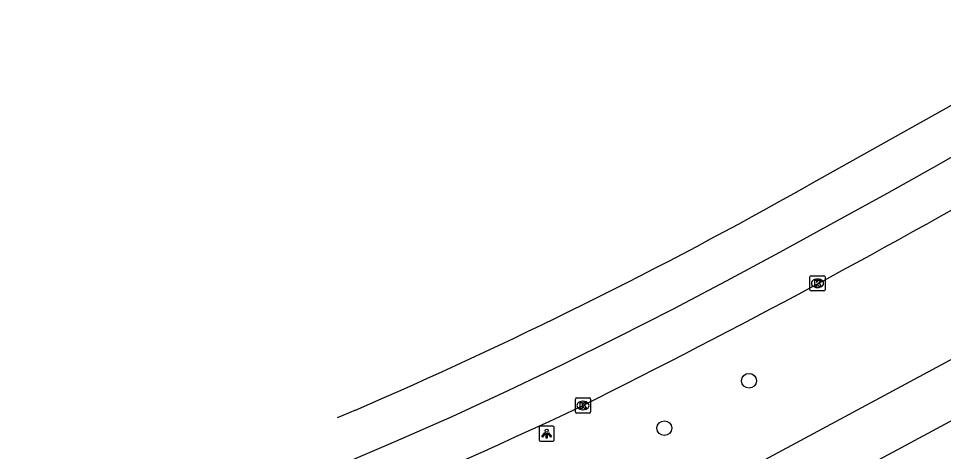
# Model space of a CAD drawing. Extents: x 157793 to 159380, y 380882 to 382313.
# Drawn here: x 158985.3 to 159046.5, y 382078.6 to 382107.2 of the extents above; entities that cross this region are included whole.
import ezdxf

# ---------------------------------------------------------------- set-up
doc = ezdxf.new("R2010")
doc.units = 0
for name, color, linetype in [('IMGEO_Boom', 7, 'Continuous'), ('IMGEO_Fietspad_gesloten', 7, 'Continuous'), ('IMGEO_Kolk', 7, 'Continuous'), ('IMGEO_Lichtpunt', 7, 'Continuous'), ('IMGEO_Rijbaan_regionaal_gesloten', 7, 'Continuous')]:
    doc.layers.add(name, color=color, linetype=linetype)

msp = doc.modelspace()

# ---------------------------------------------------------------- linework, layer by layer
at = {"layer": 'IMGEO_Boom'}
for centre in [(159033.614, 382083.229), (159028.02, 382080.101)]:
    msp.add_circle(centre, 0.489, dxfattribs=at)
at = {"layer": 'IMGEO_Fietspad_gesloten'}
for points in [[(159057.93, 382090.506), (158897.957, 382004.553), (158888.972, 381999.625), (158881.481, 381995.291)], [(159055.975, 382085.414), (158946.08, 382026.373), (158946.762, 382025.103)]]:
    msp.add_lwpolyline(points, dxfattribs=at)
at = {"layer": 'IMGEO_Kolk'}
for p, q in [((159037.641, 382089.242), (159037.641, 382090.094)), ((159037.716, 382090.168), (159038.568, 382090.168)), ((159038.642, 382090.094), (159038.642, 382089.242)), ((159038.152, 382089.388), (159038.127, 382089.388)), ((159038.129, 382089.948), (159038.154, 382089.948)), ((159038.568, 382089.168), (159037.716, 382089.168)), ((159022.212, 382082.096), (159023.064, 382082.096)), ((159022.137, 382081.17), (159022.137, 382082.022)), ((159022.625, 382081.876), (159022.65, 382081.876)), ((159023.138, 382082.022), (159023.138, 382081.17)), ((159023.064, 382081.096), (159022.212, 382081.096)), ((159022.648, 382081.316), (159022.623, 382081.316))]:
    msp.add_line(p, q, dxfattribs=at)
for points in [[(159037.641, 382089.242), (159037.641, 382090.094)], [(159037.716, 382090.168), (159038.568, 382090.168)], [(159038.642, 382090.094), (159038.642, 382089.242)], [(159037.962, 382089.868), (159038.085, 382089.868), (159038.085, 382089.717), (159038.215, 382089.868), (159038.379, 382089.868), (159038.233, 382089.717), (159038.386, 382089.468), (159038.234, 382089.468), (159038.149, 382089.632), (159038.085, 382089.565), (159038.085, 382089.468), (159037.962, 382089.468), (159037.962, 382089.868)], [(159038.568, 382089.168), (159037.716, 382089.168)], [(159022.212, 382082.096), (159023.064, 382082.096)], [(159022.137, 382081.17), (159022.137, 382082.022)], [(159022.458, 382081.796), (159022.581, 382081.796), (159022.581, 382081.645), (159022.711, 382081.796), (159022.875, 382081.796), (159022.729, 382081.645), (159022.882, 382081.396), (159022.73, 382081.396), (159022.645, 382081.56), (159022.581, 382081.493), (159022.581, 382081.396), (159022.458, 382081.396), (159022.458, 382081.796)], [(159023.138, 382082.022), (159023.138, 382081.17)], [(159023.064, 382081.096), (159022.212, 382081.096)]]:
    msp.add_lwpolyline(points, dxfattribs=at)
for centre, start, end in [((159037.718, 382090.092), 91.55205, 178.44795), ((159037.718, 382090.092), 91.55205, 178.44795), ((159038.566, 382090.092), 1.55205, 88.44795), ((159038.566, 382090.092), 1.55205, 88.44795), ((159037.718, 382089.244), 181.55205, 268.44795), ((159037.718, 382089.244), 181.55205, 268.44795), ((159038.566, 382089.244), 271.55205, 358.44795), ((159038.566, 382089.244), 271.55205, 358.44795), ((159022.214, 382082.02), 91.55205, 178.44795), ((159022.214, 382082.02), 91.55205, 178.44795), ((159023.062, 382082.02), 1.55205, 88.44795), ((159023.062, 382082.02), 1.55205, 88.44795), ((159022.214, 382081.172), 181.55205, 268.44795), ((159022.214, 382081.172), 181.55205, 268.44795), ((159023.062, 382081.172), 271.55205, 358.44795), ((159023.062, 382081.172), 271.55205, 358.44795)]:
    msp.add_arc(centre, 0.0765, start, end, dxfattribs=at)
for centre, major_axis, ratio, start_param, end_param in [((159038.128, 382089.668), (-0.387, 0.002), 0.722429, 4.712389, 7.853982), ((159038.153, 382089.668), (-0.39, 0.002), 0.717154, 1.570796, 4.712389), ((159022.624, 382081.596), (-0.387, 0.002), 0.722429, 4.712389, 7.853982), ((159022.649, 382081.596), (-0.39, 0.002), 0.717154, 1.570796, 4.712389)]:
    msp.add_ellipse(centre, major_axis=major_axis, ratio=ratio, start_param=start_param, end_param=end_param, dxfattribs=at)
at = {"layer": 'IMGEO_Lichtpunt'}
for p, q in [((159020.644, 382080.235), (159019.836, 382080.235)), ((159020.644, 382080.235), (159019.836, 382080.235)), ((159019.742, 382080.14), (159019.742, 382079.333)), ((159019.742, 382080.14), (159019.742, 382079.333)), ((159020.738, 382079.333), (159020.738, 382080.14)), ((159020.738, 382079.333), (159020.738, 382080.14)), ((159019.836, 382079.239), (159020.644, 382079.239)), ((159019.836, 382079.239), (159020.644, 382079.239))]:
    msp.add_line(p, q, dxfattribs=at)
for points in [[(159020.116, 382079.804), (159020.155, 382079.776), (159019.967, 382079.514), (159019.929, 382079.541), (159020.116, 382079.804)], [(159020.218, 382079.756), (159020.265, 382079.756), (159020.265, 382079.434), (159020.218, 382079.434), (159020.218, 382079.756)], [(159020.328, 382079.776), (159020.366, 382079.803), (159020.553, 382079.541), (159020.514, 382079.513), (159020.328, 382079.776)]]:
    msp.add_lwpolyline(points, dxfattribs=at)
msp.add_circle((159020.241, 382079.938), 0.0994, dxfattribs=at)
for centre, start, end in [((159019.836, 382080.14), 90, 180), ((159019.836, 382080.14), 90, 180), ((159020.644, 382080.14), 0, 90), ((159020.644, 382080.14), 0, 90), ((159019.836, 382079.333), 180, 270), ((159019.836, 382079.333), 180, 270), ((159020.644, 382079.333), 270, 0), ((159020.644, 382079.333), 270, 360)]:
    msp.add_arc(centre, 0.0946, start, end, dxfattribs=at)
at = {"layer": 'IMGEO_Rijbaan_regionaal_gesloten'}
for points in [[(159063.646, 382107.353), (159060.102, 382105.349), (159056.677, 382103.413), (159053.144, 382101.449), (159049.693, 382099.531), (159046.159, 382097.508), (159042.701, 382095.578), (159039.193, 382093.655), (159035.626, 382091.699), (159032.1, 382089.803), (159028.555, 382087.942), (159024.903, 382086.08), (159021.225, 382084.271), (159017.682, 382082.568), (159013.981, 382080.844), (159010.24, 382079.21), (159006.558, 382077.626), (159002.916, 382076.116), (158999.228, 382074.627), (158995.476, 382073.133), (158991.688, 382071.644), (158987.872, 382070.144), (158986.165, 382069.465)], [(159050.713, 382103.507), (159037.482, 382096.098)], [(159007.596, 382081.287), (159006.775, 382080.946), (159006.387, 382080.785)]]:
    msp.add_lwpolyline(points, dxfattribs=at)
for centre, radius, start, end in [((158761.633, 382603.885), 583.874, 296.552777, 299.918844), ((158879.398, 382377.527), 322.789, 293.40065, 299.32383), ((158818.01, 382517.619), 481.652, 290.43778, 295.14093)]:
    msp.add_arc(centre, radius, start, end, dxfattribs=at)

doc.saveas('drawing.dxf')
